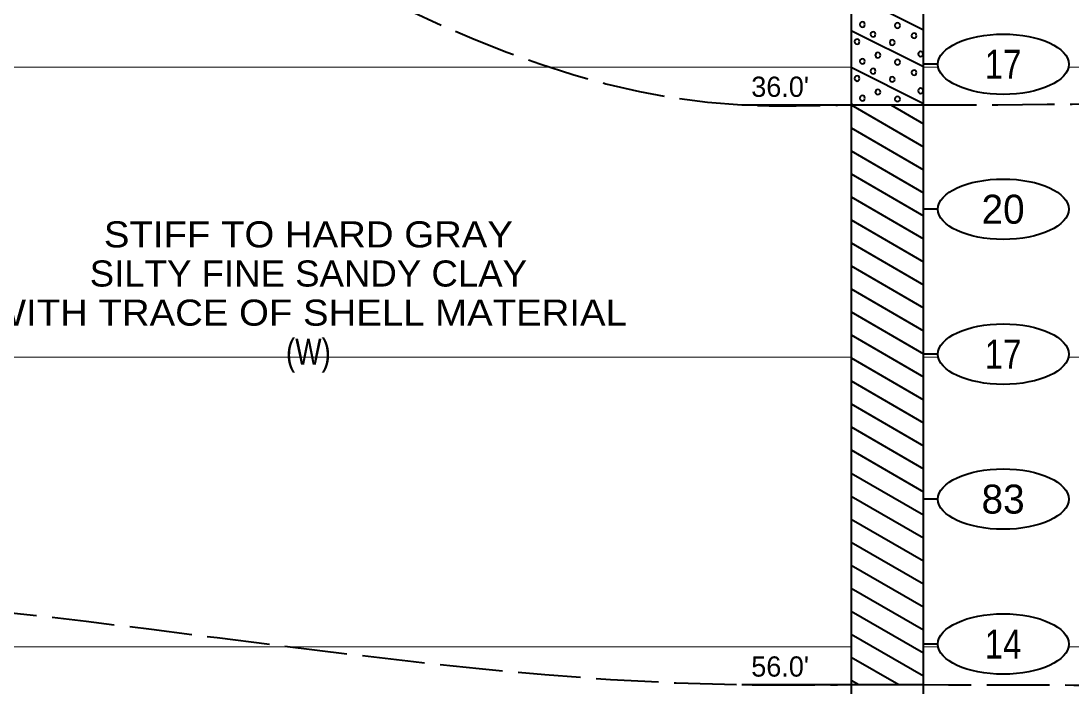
# Model space of a CAD drawing. Extents: x -76 to 974, y -1080 to -735.
# Drawn here: x 430.54 to 466.79, y -983.47 to -960.5 of the extents above; entities that cross this region are included whole.
import ezdxf
from ezdxf.enums import TextEntityAlignment as Align

# ---------------------------------------------------------------- set-up
doc = ezdxf.new("R2010")
doc.units = 0
doc.header["$LTSCALE"] = 0.36
doc.linetypes.add('LONG_DASHED', pattern=[7.5, 6, -1.5])
for name, color, linetype, lineweight in [('27', 7, 'Continuous', 40), ('28', 7, 'LONG_DASHED', 60), ('7', 7, 'Continuous', 13)]:
    doc.layers.add(name, color=color, linetype=linetype, lineweight=lineweight)
doc.layers.add('29', color=7, linetype='Continuous')

msp = doc.modelspace()

# ---------------------------------------------------------------- linework, layer by layer
at = {"layer": '27'}
for p, q in [((459.1974, -949.39), (459.1974, -963.39)), ((461.6974, -963.39), (461.6974, -949.39)), ((459.1974, -959.55), (461.6974, -960.8)), ((459.1974, -960.82), (461.6974, -962.07)), ((462.1975, -961.99), (461.6975, -961.99)), ((459.1974, -962.09), (461.6974, -963.34)), ((455.43, -963.39), (459.1974, -963.39)), ((459.1974, -963.36), (459.2574, -963.39)), ((459.1974, -963.39), (461.6974, -963.39)), ((459.1974, -963.39), (461.6974, -964.8335)), ((459.1974, -963.39), (459.1974, -983.39)), ((460.5722, -963.39), (461.6974, -964.0397)), ((460.5722, -963.39), (461.6974, -964.0397)), ((461.6974, -983.39), (461.6974, -963.39)), ((459.1974, -964.1838), (461.6974, -965.6272)), ((459.1974, -964.1838), (461.6974, -965.6272)), ((459.1974, -964.9775), (461.6974, -966.421)), ((459.1974, -965.7713), (461.6974, -967.2147)), ((459.1974, -965.7713), (461.6974, -967.2147)), ((459.1974, -966.565), (461.6974, -968.0085)), ((462.1975, -966.99), (461.6975, -966.99)), ((459.1974, -967.3588), (461.6974, -968.8022)), ((459.1974, -967.3588), (461.6974, -968.8022)), ((459.1974, -968.1525), (461.6974, -969.596)), ((459.1974, -968.9463), (461.6974, -970.3897)), ((459.1974, -968.9463), (461.6974, -970.3897)), ((459.1974, -969.74), (461.6974, -971.1835)), ((459.1974, -970.5338), (461.6974, -971.9772)), ((459.1974, -970.5338), (461.6974, -971.9772)), ((459.1974, -971.3275), (461.6974, -972.771)), ((459.1974, -972.1213), (461.6974, -973.5647)), ((459.1974, -972.1213), (461.6974, -973.5647)), ((462.1975, -971.99), (461.6975, -971.99)), ((459.1974, -972.915), (461.6974, -974.3585)), ((459.1974, -973.7088), (461.6974, -975.1522)), ((459.1974, -973.7088), (461.6974, -975.1522)), ((459.1974, -974.5025), (461.6974, -975.946)), ((459.1974, -975.2963), (461.6974, -976.7397)), ((459.1974, -975.2963), (461.6974, -976.7397)), ((459.1974, -976.09), (461.6974, -977.5335)), ((459.1974, -976.8838), (461.6974, -978.3272)), ((459.1974, -976.8838), (461.6974, -978.3272)), ((462.1975, -976.99), (461.6975, -976.99)), ((459.1974, -977.6775), (461.6974, -979.121)), ((459.1974, -978.4713), (461.6974, -979.9147)), ((459.1974, -978.4713), (461.6974, -979.9147)), ((459.1974, -979.265), (461.6974, -980.7085)), ((459.1974, -980.0588), (461.6974, -981.5022)), ((459.1974, -980.0588), (461.6974, -981.5022)), ((459.1974, -980.8525), (461.6974, -982.296)), ((459.1974, -981.6463), (461.6974, -983.0897)), ((459.1974, -981.6463), (461.6974, -983.0897)), ((462.1975, -981.99), (461.6975, -981.99)), ((459.1974, -982.44), (460.8428, -983.39)), ((455.43, -983.39), (459.1974, -983.39)), ((459.1974, -983.2338), (459.4681, -983.39)), ((459.1974, -983.2338), (459.4681, -983.39)), ((459.1974, -983.39), (461.6974, -983.39)), ((459.1974, -983.39), (459.1974, -994.39)), ((461.6974, -994.39), (461.6974, -983.39))]:
    msp.add_line(p, q, dxfattribs=at)
for points in [[(459.6794, -960.617), (459.6675, -960.5726), (459.6349, -960.54), (459.5905, -960.5281), (459.546, -960.54), (459.5135, -960.5726), (459.5016, -960.617), (459.5135, -960.6615), (459.546, -960.694), (459.5905, -960.7059), (459.6349, -960.694), (459.6675, -960.6615)], [(460.8922, -960.6501), (460.8803, -960.6056), (460.8477, -960.5731), (460.8033, -960.5612), (460.7588, -960.5731), (460.7263, -960.6056), (460.7144, -960.6501), (460.7263, -960.6945), (460.7588, -960.7271), (460.8033, -960.739), (460.8477, -960.7271), (460.8803, -960.6945)], [(460.048, -960.9552), (460.0361, -960.9107), (460.0036, -960.8782), (459.9591, -960.8663), (459.9147, -960.8782), (459.8822, -960.9107), (459.8702, -960.9552), (459.8822, -960.9996), (459.9147, -961.0322), (459.9591, -961.0441), (460.0036, -961.0322), (460.0361, -960.9996)], [(461.463, -961.006), (461.4511, -960.9616), (461.4185, -960.929), (461.3741, -960.9171), (461.3296, -960.929), (461.2971, -960.9616), (461.2852, -961.006), (461.2971, -961.0505), (461.3296, -961.083), (461.3741, -961.0949), (461.4185, -961.083), (461.4511, -961.0505)], [(459.495, -961.2069), (459.4831, -961.1624), (459.4506, -961.1299), (459.4061, -961.118), (459.3617, -961.1299), (459.3292, -961.1624), (459.3172, -961.2069), (459.3292, -961.2513), (459.3617, -961.2839), (459.4061, -961.2958), (459.4506, -961.2839), (459.4831, -961.2513)], [(460.7104, -961.2399), (460.6985, -961.1955), (460.6659, -961.1629), (460.6215, -961.151), (460.577, -961.1629), (460.5445, -961.1955), (460.5326, -961.2399), (460.5445, -961.2844), (460.577, -961.3169), (460.6215, -961.3288), (460.6659, -961.3169), (460.6985, -961.2844)], [(460.2146, -961.6773), (460.2027, -961.6328), (460.1701, -961.6003), (460.1257, -961.5884), (460.0812, -961.6003), (460.0487, -961.6328), (460.0368, -961.6773), (460.0487, -961.7217), (460.0812, -961.7542), (460.1257, -961.7662), (460.1701, -961.7542), (460.2027, -961.7217)], [(461.6893, -961.634), (461.6774, -961.5896), (461.6448, -961.557), (461.6004, -961.5451), (461.5559, -961.557), (461.5234, -961.5896), (461.5115, -961.634), (461.5234, -961.6785), (461.5559, -961.711), (461.6004, -961.7229), (461.6448, -961.711), (461.6774, -961.6785)], [(459.6794, -961.8857), (459.6675, -961.8413), (459.6349, -961.8087), (459.5905, -961.7968), (459.546, -961.8087), (459.5135, -961.8413), (459.5016, -961.8857), (459.5135, -961.9302), (459.546, -961.9627), (459.5905, -961.9746), (459.6349, -961.9627), (459.6675, -961.9302)], [(460.8922, -961.9188), (460.8803, -961.8743), (460.8477, -961.8418), (460.8033, -961.8299), (460.7588, -961.8418), (460.7263, -961.8743), (460.7144, -961.9188), (460.7263, -961.9632), (460.7588, -961.9958), (460.8033, -962.0077), (460.8477, -961.9958), (460.8803, -961.9632)], [(459.495, -962.4782), (459.4831, -962.4337), (459.4506, -962.4012), (459.4061, -962.3893), (459.3617, -962.4012), (459.3292, -962.4337), (459.3172, -962.4782), (459.3292, -962.5226), (459.3617, -962.5551), (459.4061, -962.5671), (459.4506, -962.5551), (459.4831, -962.5226)], [(460.0481, -962.2264), (460.0362, -962.1819), (460.0037, -962.1494), (459.9592, -962.1375), (459.9148, -962.1494), (459.8822, -962.1819), (459.8703, -962.2264), (459.8822, -962.2708), (459.9148, -962.3034), (459.9592, -962.3153), (460.0037, -962.3034), (460.0362, -962.2708)], [(461.463, -962.2773), (461.4511, -962.2328), (461.4185, -962.2003), (461.3741, -962.1884), (461.3296, -962.2003), (461.2971, -962.2328), (461.2852, -962.2773), (461.2971, -962.3217), (461.3296, -962.3543), (461.3741, -962.3662), (461.4185, -962.3543), (461.4511, -962.3217)], [(460.7104, -962.5112), (460.6985, -962.4668), (460.6659, -962.4342), (460.6215, -962.4223), (460.577, -962.4342), (460.5445, -962.4668), (460.5326, -962.5112), (460.5445, -962.5557), (460.577, -962.5882), (460.6215, -962.6001), (460.6659, -962.5882), (460.6985, -962.5557)], [(459.6794, -963.157), (459.6675, -963.1126), (459.6349, -963.08), (459.5905, -963.0681), (459.546, -963.08), (459.5135, -963.1126), (459.5016, -963.157), (459.5135, -963.2015), (459.546, -963.234), (459.5905, -963.2459), (459.6349, -963.234), (459.6675, -963.2015)], [(460.2146, -962.9485), (460.2027, -962.9041), (460.1701, -962.8715), (460.1257, -962.8596), (460.0812, -962.8715), (460.0487, -962.9041), (460.0368, -962.9485), (460.0487, -962.993), (460.0812, -963.0255), (460.1257, -963.0374), (460.1701, -963.0255), (460.2027, -962.993)], [(460.8922, -963.1901), (460.8803, -963.1456), (460.8477, -963.1131), (460.8033, -963.1012), (460.7588, -963.1131), (460.7263, -963.1456), (460.7144, -963.1901), (460.7263, -963.2345), (460.7588, -963.2671), (460.8033, -963.279), (460.8477, -963.2671), (460.8803, -963.2345)], [(461.6893, -962.9053), (461.6774, -962.8608), (461.6448, -962.8283), (461.6004, -962.8164), (461.5559, -962.8283), (461.5234, -962.8608), (461.5115, -962.9053), (461.5234, -962.9497), (461.5559, -962.9823), (461.6004, -962.9942), (461.6448, -962.9823), (461.6774, -962.9497)]]:
    msp.add_lwpolyline(points, close=True, dxfattribs=at)
for centre in [(464.4549, -961.99), (464.4549, -966.99), (464.4549, -971.99), (464.4549, -976.99), (464.4549, -981.99)]:
    msp.add_ellipse(centre, major_axis=(2.2574, 0), ratio=0.461538, dxfattribs=at)
at = {"layer": '28', "lineweight": 40}
for points in [[(404.6517, -950.267), (412.93, -950.1789), (416.6974, -950.1789), (419.1974, -950.1789), (455.43, -963.39), (459.1974, -963.39), (461.6974, -963.39), (475.3894, -963.1901)], [(404.6517, -980.1338), (412.93, -980.1789), (416.6974, -980.1789), (419.1974, -980.1789), (455.43, -983.39), (459.1974, -983.39), (461.6974, -983.39), (475.5329, -983.4363)]]:
    msp.add_spline(points, degree=3, dxfattribs=at)
at = {"layer": '7'}
for p, q in [((419.1974, -962.09), (459.1974, -962.09)), ((461.6974, -962.09), (462.208, -962.09)), ((466.7019, -962.09), (485.5478, -962.09)), ((419.1974, -972.09), (459.1974, -972.09)), ((461.6974, -972.09), (462.208, -972.09)), ((466.7019, -972.09), (485.5478, -972.09)), ((419.1974, -982.09), (459.1974, -982.09)), ((461.6974, -982.09), (462.208, -982.09)), ((466.7019, -982.09), (485.5478, -982.09))]:
    msp.add_line(p, q, dxfattribs=at)

# ---------------------------------------------------------------- texts
at = {"layer": '27', "width": 0.85}
for s, p in [('17', (464.4477, -962.49)), ('17', (464.4477, -972.49)), ('14', (464.4477, -982.49))]:
    msp.add_text(s, height=1, dxfattribs=at).set_placement(p, align=Align.CENTER)
at = {"layer": '27'}
for s, p in [("36.0'", (455.7541, -963.1137)), ("56.0'", (455.7541, -983.1137))]:
    msp.add_text(s, height=0.6976, dxfattribs=at).set_placement(p)
for s, p in [('20', (464.4478, -967.49)), ('83', (464.4478, -977.49))]:
    msp.add_text(s, height=1, dxfattribs=at).set_placement(p, align=Align.CENTER)
at = {"layer": '29'}
for s, width, p in [('STIFF TO HARD GRAY', 1.1, (440.4643, -968.3077)), ('SILTY FINE SANDY CLAY', 1.05, (440.4643, -969.6577)), ('WITH TRACE OF SHELL MATERIAL', 1.1, (440.4643, -971.0077)), ('(W)', 0.8, (440.4643, -972.3577))]:
    msp.add_text(s, height=0.9, dxfattribs=dict(at, width=width)).set_placement(p, align=Align.CENTER)

doc.saveas('drawing.dxf')
